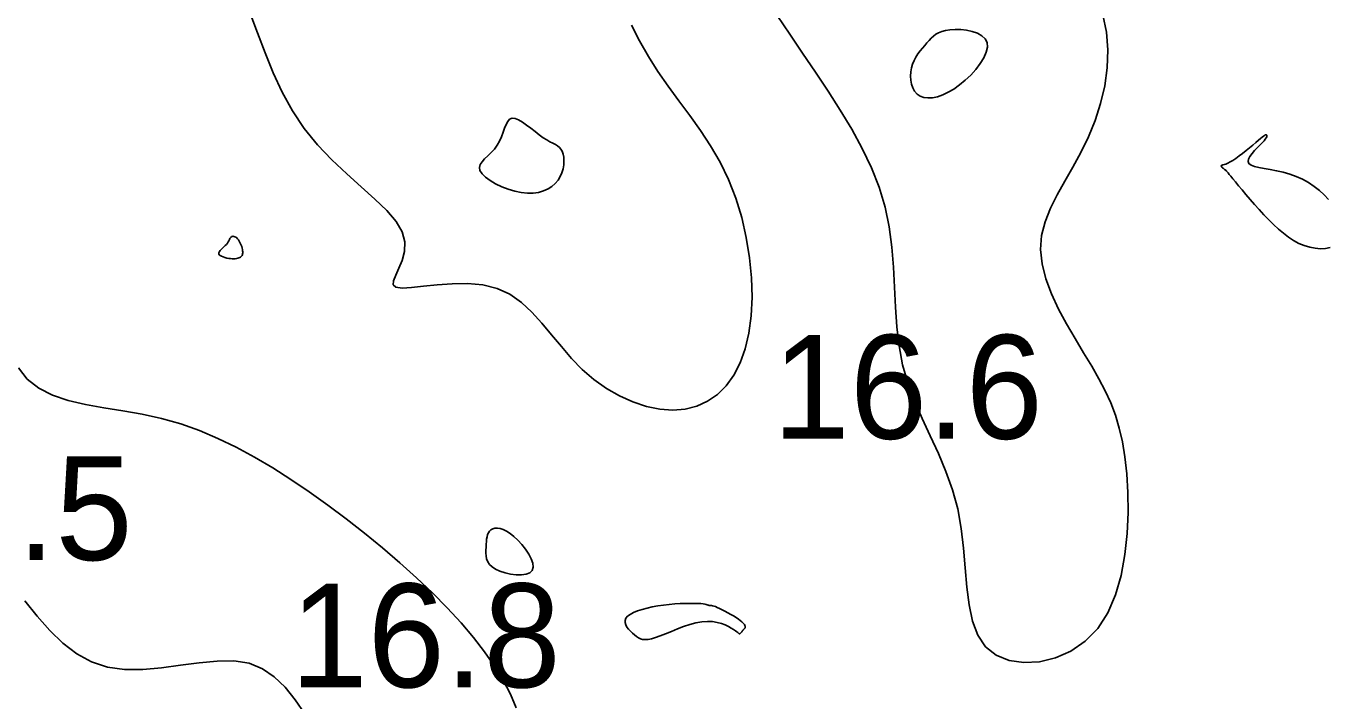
# Model space of a CAD drawing. Extents: x 3040093 to 3056816, y 408076 to 509144.
# Drawn here: x 3046354.8 to 3046417.5, y 434926.3 to 434958.8 of the extents above; entities that cross this region are included whole.
import ezdxf

# ---------------------------------------------------------------- set-up
doc = ezdxf.new("R2010")
doc.units = 0
doc.layers.add('V-CHAN-CONT-EL17', color=7, linetype='Continuous')
doc.layers.add('V-TOPO-SOUN-0610', color=7, linetype='Continuous')

msp = doc.modelspace()

# ---------------------------------------------------------------- linework, layer by layer
at = {"layer": 'V-CHAN-CONT-EL17'}
for points in [[(3046365.59, 434959.461), (3046365.952, 434958.493), (3046366.321, 434957.523), (3046366.715, 434956.563), (3046367.148, 434955.629), (3046367.638, 434954.731), (3046368.2, 434953.885), (3046368.842, 434953.101), (3046369.539, 434952.374), (3046370.255, 434951.7), (3046370.956, 434951.072), (3046371.608, 434950.485), (3046372.177, 434949.931), (3046372.627, 434949.406), (3046372.925, 434948.902), (3046373.05, 434948.418), (3046373.034, 434947.958), (3046372.925, 434947.532), (3046372.77, 434947.15), (3046372.615, 434946.82), (3046372.506, 434946.551), (3046372.492, 434946.353), (3046372.618, 434946.235), (3046372.918, 434946.199), (3046373.372, 434946.225), (3046373.948, 434946.287), (3046374.612, 434946.356), (3046375.331, 434946.407), (3046376.072, 434946.412), (3046376.803, 434946.345), (3046377.489, 434946.18), (3046378.106, 434945.896), (3046378.663, 434945.509), (3046379.174, 434945.041), (3046379.654, 434944.515), (3046380.121, 434943.953), (3046380.59, 434943.377), (3046381.076, 434942.81), (3046381.595, 434942.274), (3046382.159, 434941.79), (3046382.76, 434941.365), (3046383.389, 434941.005), (3046384.033, 434940.715), (3046384.682, 434940.5), (3046385.326, 434940.367), (3046385.952, 434940.32), (3046386.55, 434940.366), (3046387.111, 434940.507), (3046387.628, 434940.744), (3046388.099, 434941.073), (3046388.519, 434941.493), (3046388.885, 434942), (3046389.193, 434942.593), (3046389.439, 434943.27), (3046389.618, 434944.027), (3046389.729, 434944.86), (3046389.771, 434945.754), (3046389.745, 434946.691), (3046389.653, 434947.655), (3046389.494, 434948.627), (3046389.272, 434949.59), (3046388.985, 434950.527), (3046388.636, 434951.419), (3046388.228, 434952.256), (3046387.772, 434953.042), (3046387.281, 434953.79), (3046386.769, 434954.51), (3046386.249, 434955.214), (3046385.735, 434955.914), (3046385.24, 434956.621), (3046384.777, 434957.345), (3046384.356, 434958.096), (3046383.969, 434958.863)], [(3046390.977, 434959.327), (3046391.583, 434958.424), (3046392.201, 434957.509), (3046392.821, 434956.593), (3046393.431, 434955.678), (3046394.018, 434954.762), (3046394.569, 434953.842), (3046395.074, 434952.918), (3046395.519, 434951.987), (3046395.892, 434951.048), (3046396.182, 434950.099), (3046396.38, 434949.139), (3046396.506, 434948.173), (3046396.581, 434947.204), (3046396.63, 434946.239), (3046396.675, 434945.282), (3046396.74, 434944.338), (3046396.847, 434943.411), (3046397.021, 434942.507), (3046397.276, 434941.629), (3046397.598, 434940.771), (3046397.964, 434939.923), (3046398.353, 434939.079), (3046398.741, 434938.23), (3046399.105, 434937.368), (3046399.425, 434936.485), (3046399.677, 434935.572), (3046399.847, 434934.627), (3046399.957, 434933.668), (3046400.037, 434932.718), (3046400.115, 434931.8), (3046400.223, 434930.939), (3046400.389, 434930.158), (3046400.645, 434929.48), (3046401.019, 434928.929), (3046401.53, 434928.524), (3046402.157, 434928.268), (3046402.863, 434928.16), (3046403.616, 434928.199), (3046404.382, 434928.384), (3046405.126, 434928.713), (3046405.815, 434929.186), (3046406.415, 434929.802), (3046406.898, 434930.555), (3046407.271, 434931.419), (3046407.543, 434932.364), (3046407.727, 434933.36), (3046407.834, 434934.378), (3046407.875, 434935.386), (3046407.864, 434936.356), (3046407.81, 434937.257), (3046407.724, 434938.066), (3046407.606, 434938.794), (3046407.453, 434939.458), (3046407.266, 434940.076), (3046407.041, 434940.665), (3046406.777, 434941.243), (3046406.472, 434941.828), (3046406.125, 434942.437), (3046405.738, 434943.083), (3046405.328, 434943.763), (3046404.919, 434944.468), (3046404.532, 434945.188), (3046404.191, 434945.916), (3046403.917, 434946.643), (3046403.732, 434947.36), (3046403.66, 434948.058), (3046403.715, 434948.733), (3046403.881, 434949.389), (3046404.137, 434950.037), (3046404.46, 434950.686), (3046404.827, 434951.345), (3046405.216, 434952.022), (3046405.604, 434952.729), (3046405.97, 434953.473), (3046406.291, 434954.26), (3046406.556, 434955.084), (3046406.755, 434955.932), (3046406.875, 434956.795), (3046406.907, 434957.662), (3046406.841, 434958.521), (3046406.664, 434959.361)], [(3046417.535, 434950.466), (3046417.322, 434950.689), (3046417.088, 434950.9), (3046416.834, 434951.096), (3046416.563, 434951.275), (3046416.276, 434951.434), (3046415.976, 434951.572), (3046415.666, 434951.686), (3046415.347, 434951.776), (3046415.029, 434951.846), (3046414.722, 434951.903), (3046414.435, 434951.952), (3046414.18, 434951.999), (3046413.964, 434952.052), (3046413.799, 434952.114), (3046413.695, 434952.193), (3046413.657, 434952.293), (3046413.678, 434952.411), (3046413.744, 434952.54), (3046413.844, 434952.677), (3046413.965, 434952.816), (3046414.095, 434952.951), (3046414.223, 434953.078), (3046414.335, 434953.192), (3046414.422, 434953.288), (3046414.485, 434953.367), (3046414.528, 434953.43), (3046414.552, 434953.48), (3046414.563, 434953.518), (3046414.562, 434953.545), (3046414.553, 434953.564), (3046414.541, 434953.576), (3046414.526, 434953.582), (3046414.507, 434953.581), (3046414.481, 434953.571), (3046414.445, 434953.549), (3046414.397, 434953.514), (3046414.334, 434953.465), (3046414.252, 434953.398), (3046414.149, 434953.312), (3046414.024, 434953.206), (3046413.879, 434953.085), (3046413.722, 434952.954), (3046413.556, 434952.819), (3046413.387, 434952.685), (3046413.221, 434952.557), (3046413.062, 434952.441), (3046412.916, 434952.344), (3046412.787, 434952.268), (3046412.677, 434952.211), (3046412.583, 434952.171), (3046412.506, 434952.143), (3046412.446, 434952.124), (3046412.401, 434952.111), (3046412.372, 434952.099), (3046412.357, 434952.086), (3046412.357, 434952.068), (3046412.369, 434952.046), (3046412.39, 434952.021), (3046412.418, 434951.994), (3046412.45, 434951.967), (3046412.483, 434951.94), (3046412.516, 434951.914), (3046412.545, 434951.892), (3046412.569, 434951.872), (3046412.592, 434951.852), (3046412.616, 434951.827), (3046412.647, 434951.791), (3046412.689, 434951.742), (3046412.745, 434951.673), (3046412.82, 434951.58), (3046412.919, 434951.459), (3046413.044, 434951.306), (3046413.193, 434951.125), (3046413.363, 434950.922), (3046413.551, 434950.7), (3046413.754, 434950.464), (3046413.968, 434950.22), (3046414.19, 434949.973), (3046414.418, 434949.727), (3046414.648, 434949.487), (3046414.881, 434949.256), (3046415.117, 434949.038), (3046415.356, 434948.835), (3046415.6, 434948.651), (3046415.848, 434948.488), (3046416.101, 434948.35), (3046416.36, 434948.24), (3046416.625, 434948.16), (3046416.888, 434948.111), (3046417.146, 434948.092), (3046417.39, 434948.105), (3046417.615, 434948.148)], [(3046378.418, 434925.978), (3046378.134, 434926.638), (3046377.785, 434927.308), (3046377.371, 434927.987), (3046376.894, 434928.676), (3046376.355, 434929.373), (3046375.756, 434930.08), (3046375.097, 434930.796), (3046374.382, 434931.52), (3046373.617, 434932.247), (3046372.811, 434932.973), (3046371.971, 434933.69), (3046371.107, 434934.396), (3046370.227, 434935.082), (3046369.338, 434935.745), (3046368.449, 434936.379), (3046367.567, 434936.978), (3046366.689, 434937.539), (3046365.813, 434938.059), (3046364.936, 434938.533), (3046364.053, 434938.96), (3046363.161, 434939.334), (3046362.257, 434939.654), (3046361.338, 434939.915), (3046360.403, 434940.118), (3046359.468, 434940.284), (3046358.551, 434940.435), (3046357.67, 434940.595), (3046356.843, 434940.788), (3046356.089, 434941.038), (3046355.426, 434941.369), (3046354.873, 434941.804), (3046354.442, 434942.36)], [(3046354.758, 434931.134), (3046355.35, 434930.393), (3046355.956, 434929.71), (3046356.586, 434929.103), (3046357.252, 434928.592), (3046357.963, 434928.198), (3046358.731, 434927.939), (3046359.56, 434927.827), (3046360.437, 434927.83), (3046361.341, 434927.912), (3046362.251, 434928.033), (3046363.147, 434928.153), (3046364.009, 434928.235), (3046364.817, 434928.239), (3046365.55, 434928.127), (3046366.195, 434927.869), (3046366.765, 434927.477), (3046367.281, 434926.971), (3046367.763, 434926.372), (3046368.231, 434925.702)]]:
    msp.add_lwpolyline(points, dxfattribs=at)
for points in [[(3046398.292, 434958.119), (3046398.394, 434958.228), (3046398.5, 434958.328), (3046398.617, 434958.418), (3046398.75, 434958.495), (3046398.905, 434958.559), (3046399.086, 434958.607), (3046399.299, 434958.639), (3046399.547, 434958.651), (3046399.818, 434958.642), (3046400.097, 434958.61), (3046400.369, 434958.553), (3046400.619, 434958.467), (3046400.831, 434958.351), (3046400.992, 434958.202), (3046401.085, 434958.018), (3046401.101, 434957.799), (3046401.044, 434957.551), (3046400.926, 434957.284), (3046400.756, 434957.006), (3046400.545, 434956.728), (3046400.303, 434956.457), (3046400.039, 434956.203), (3046399.765, 434955.976), (3046399.49, 434955.781), (3046399.217, 434955.623), (3046398.951, 434955.5), (3046398.696, 434955.413), (3046398.456, 434955.364), (3046398.234, 434955.351), (3046398.034, 434955.377), (3046397.86, 434955.44), (3046397.715, 434955.541), (3046397.599, 434955.674), (3046397.51, 434955.833), (3046397.448, 434956.012), (3046397.411, 434956.204), (3046397.399, 434956.403), (3046397.411, 434956.603), (3046397.444, 434956.798), (3046397.499, 434956.982), (3046397.572, 434957.155), (3046397.658, 434957.317), (3046397.756, 434957.47), (3046397.862, 434957.615), (3046397.971, 434957.751), (3046398.082, 434957.88), (3046398.189, 434958.002)], [(3046377.617, 434953.273), (3046377.709, 434953.485), (3046377.786, 434953.697), (3046377.855, 434953.898), (3046377.925, 434954.076), (3046378.003, 434954.222), (3046378.096, 434954.324), (3046378.212, 434954.372), (3046378.356, 434954.358), (3046378.524, 434954.291), (3046378.712, 434954.183), (3046378.911, 434954.046), (3046379.117, 434953.891), (3046379.323, 434953.73), (3046379.524, 434953.576), (3046379.713, 434953.439), (3046379.885, 434953.33), (3046380.039, 434953.243), (3046380.177, 434953.171), (3046380.298, 434953.107), (3046380.403, 434953.043), (3046380.493, 434952.973), (3046380.567, 434952.888), (3046380.627, 434952.782), (3046380.672, 434952.649), (3046380.7, 434952.493), (3046380.711, 434952.32), (3046380.702, 434952.134), (3046380.672, 434951.942), (3046380.618, 434951.75), (3046380.538, 434951.563), (3046380.432, 434951.387), (3046380.297, 434951.228), (3046380.134, 434951.087), (3046379.945, 434950.968), (3046379.732, 434950.874), (3046379.495, 434950.806), (3046379.237, 434950.769), (3046378.958, 434950.763), (3046378.66, 434950.792), (3046378.347, 434950.857), (3046378.028, 434950.954), (3046377.716, 434951.075), (3046377.422, 434951.216), (3046377.158, 434951.371), (3046376.937, 434951.532), (3046376.77, 434951.695), (3046376.669, 434951.852), (3046376.642, 434952.001), (3046376.68, 434952.143), (3046376.768, 434952.282), (3046376.894, 434952.422), (3046377.044, 434952.566), (3046377.205, 434952.72), (3046377.362, 434952.887), (3046377.503, 434953.071)], [(3046364.118, 434947.804), (3046364.163, 434947.763), (3046364.226, 434947.727), (3046364.302, 434947.694), (3046364.388, 434947.666), (3046364.479, 434947.644), (3046364.571, 434947.626), (3046364.66, 434947.614), (3046364.743, 434947.607), (3046364.818, 434947.606), (3046364.887, 434947.61), (3046364.949, 434947.618), (3046365.005, 434947.63), (3046365.054, 434947.646), (3046365.098, 434947.665), (3046365.135, 434947.687), (3046365.167, 434947.712), (3046365.194, 434947.74), (3046365.215, 434947.771), (3046365.231, 434947.806), (3046365.241, 434947.846), (3046365.247, 434947.89), (3046365.247, 434947.94), (3046365.241, 434947.995), (3046365.231, 434948.057), (3046365.216, 434948.122), (3046365.196, 434948.191), (3046365.172, 434948.261), (3046365.144, 434948.33), (3046365.112, 434948.397), (3046365.077, 434948.459), (3046365.039, 434948.517), (3046364.997, 434948.566), (3046364.954, 434948.609), (3046364.91, 434948.643), (3046364.866, 434948.668), (3046364.823, 434948.684), (3046364.782, 434948.691), (3046364.744, 434948.688), (3046364.71, 434948.676), (3046364.681, 434948.652), (3046364.655, 434948.62), (3046364.63, 434948.579), (3046364.604, 434948.532), (3046364.576, 434948.479), (3046364.543, 434948.423), (3046364.504, 434948.363), (3046364.456, 434948.303), (3046364.4, 434948.241), (3046364.337, 434948.18), (3046364.273, 434948.12), (3046364.213, 434948.062), (3046364.16, 434948.005), (3046364.12, 434947.95), (3046364.097, 434947.898), (3046364.095, 434947.849)], [(3046377.629, 434932.563), (3046377.876, 434932.484), (3046378.141, 434932.426), (3046378.409, 434932.394), (3046378.663, 434932.391), (3046378.888, 434932.422), (3046379.068, 434932.491), (3046379.187, 434932.601), (3046379.233, 434932.755), (3046379.213, 434932.945), (3046379.137, 434933.159), (3046379.016, 434933.388), (3046378.862, 434933.62), (3046378.685, 434933.846), (3046378.496, 434934.055), (3046378.305, 434934.236), (3046378.122, 434934.382), (3046377.949, 434934.491), (3046377.789, 434934.568), (3046377.64, 434934.615), (3046377.506, 434934.635), (3046377.387, 434934.63), (3046377.284, 434934.603), (3046377.198, 434934.557), (3046377.129, 434934.495), (3046377.077, 434934.417), (3046377.038, 434934.326), (3046377.01, 434934.223), (3046376.991, 434934.11), (3046376.978, 434933.988), (3046376.969, 434933.858), (3046376.961, 434933.722), (3046376.954, 434933.582), (3046376.953, 434933.439), (3046376.963, 434933.297), (3046376.991, 434933.156), (3046377.045, 434933.02), (3046377.129, 434932.89), (3046377.251, 434932.77), (3046377.417, 434932.66)], [(3046389.187, 434929.557), (3046389.203, 434929.57), (3046389.22, 434929.587), (3046389.239, 434929.607), (3046389.257, 434929.629), (3046389.276, 434929.65), (3046389.293, 434929.671), (3046389.308, 434929.69), (3046389.32, 434929.706), (3046389.331, 434929.719), (3046389.339, 434929.731), (3046389.347, 434929.74), (3046389.354, 434929.749), (3046389.361, 434929.756), (3046389.369, 434929.764), (3046389.378, 434929.771), (3046389.388, 434929.78), (3046389.4, 434929.79), (3046389.411, 434929.801), (3046389.422, 434929.814), (3046389.431, 434929.83), (3046389.438, 434929.847), (3046389.441, 434929.868), (3046389.441, 434929.893), (3046389.436, 434929.92), (3046389.424, 434929.952), (3046389.404, 434929.989), (3046389.373, 434930.031), (3046389.33, 434930.078), (3046389.274, 434930.131), (3046389.201, 434930.19), (3046389.11, 434930.256), (3046389.001, 434930.329), (3046388.877, 434930.406), (3046388.743, 434930.485), (3046388.604, 434930.564), (3046388.465, 434930.64), (3046388.331, 434930.709), (3046388.206, 434930.77), (3046388.096, 434930.82), (3046388.004, 434930.857), (3046387.93, 434930.882), (3046387.87, 434930.898), (3046387.822, 434930.907), (3046387.784, 434930.911), (3046387.753, 434930.912), (3046387.727, 434930.914), (3046387.704, 434930.917), (3046387.68, 434930.925), (3046387.652, 434930.935), (3046387.616, 434930.948), (3046387.567, 434930.962), (3046387.501, 434930.976), (3046387.414, 434930.989), (3046387.302, 434931.001), (3046387.159, 434931.01), (3046386.985, 434931.015), (3046386.781, 434931.015), (3046386.553, 434931.011), (3046386.307, 434931), (3046386.046, 434930.984), (3046385.777, 434930.96), (3046385.504, 434930.929), (3046385.232, 434930.889), (3046384.967, 434930.841), (3046384.712, 434930.785), (3046384.474, 434930.72), (3046384.257, 434930.648), (3046384.065, 434930.569), (3046383.905, 434930.484), (3046383.78, 434930.392), (3046383.696, 434930.295), (3046383.655, 434930.193), (3046383.654, 434930.088), (3046383.685, 434929.982), (3046383.743, 434929.876), (3046383.82, 434929.772), (3046383.911, 434929.673), (3046384.009, 434929.58), (3046384.108, 434929.496), (3046384.202, 434929.421), (3046384.296, 434929.359), (3046384.394, 434929.311), (3046384.501, 434929.279), (3046384.623, 434929.267), (3046384.764, 434929.275), (3046384.93, 434929.307), (3046385.125, 434929.364), (3046385.353, 434929.447), (3046385.608, 434929.549), (3046385.885, 434929.663), (3046386.176, 434929.78), (3046386.476, 434929.894), (3046386.776, 434929.994), (3046387.071, 434930.075), (3046387.354, 434930.127), (3046387.619, 434930.145), (3046387.865, 434930.133), (3046388.09, 434930.096), (3046388.294, 434930.041), (3046388.477, 434929.974), (3046388.636, 434929.9), (3046388.772, 434929.825), (3046388.883, 434929.756), (3046388.971, 434929.697), (3046389.036, 434929.649), (3046389.083, 434929.611), (3046389.116, 434929.582), (3046389.138, 434929.562), (3046389.153, 434929.55), (3046389.164, 434929.546), (3046389.174, 434929.548)]]:
    msp.add_lwpolyline(points, close=True, dxfattribs=at)

# ---------------------------------------------------------------- texts
at = {"layer": 'V-TOPO-SOUN-0610'}
for s, p in [('16.6 ', (3046390.763, 434938.94)), ('16.5 ', (3046346.933, 434933.1)), ('16.8 ', (3046367.543, 434926.97))]:
    msp.add_text(s, height=5, dxfattribs=at).set_placement(p)

doc.saveas('drawing.dxf')
